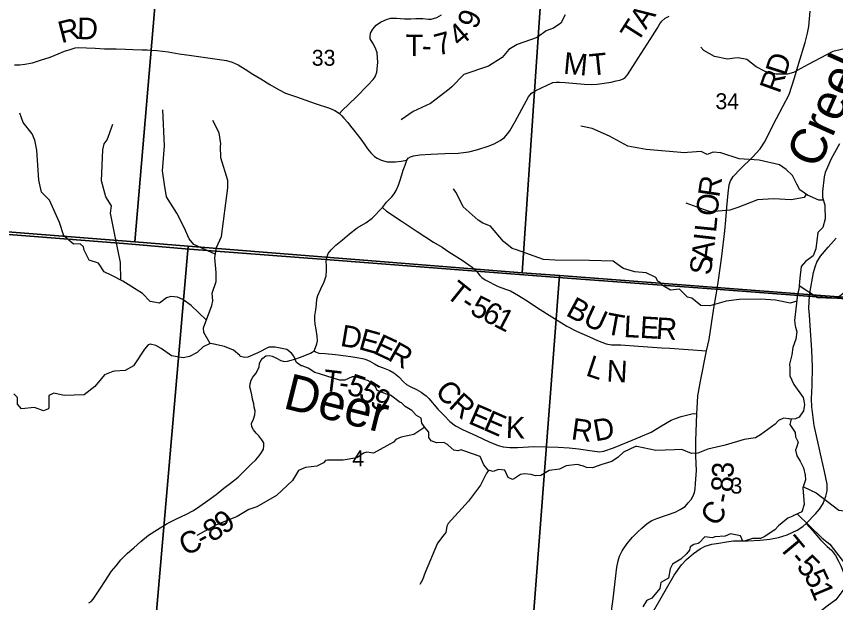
# Model space of a CAD drawing. Extents: x 1878108 to 2183446, y 146837 to 508383.
# Drawn here: x 1993369 to 2004746, y 339201 to 347340 of the extents above; entities that cross this region are included whole.
import ezdxf

# ---------------------------------------------------------------- set-up
doc = ezdxf.new("R2010")
doc.units = 0
for name, color, linetype in [('GM_X_County_Road', 7, 'Continuous'), ('GM_X_County_Road_Text', 7, 'Continuous'), ('GM_X_Minor_River', 7, 'Continuous'), ('GM_X_Minor_River_Text', 7, 'Continuous'), ('GM_X_Section', 7, 'Continuous'), ('GM_X_Section_Text', 7, 'Continuous'), ('GM_X_State_Route', 7, 'Continuous'), ('GM_X_Township', 7, 'Continuous'), ('GM_X_Township_Road', 7, 'Continuous'), ('GM_X_Township_Road_Text', 7, 'Continuous')]:
    doc.layers.add(name, color=color, linetype=linetype)

msp = doc.modelspace()

# ---------------------------------------------------------------- linework, layer by layer
at = {"layer": 'GM_X_County_Road'}
for points in [[(1997686, 344007), (1997698, 344046), (1997741, 344098), (1997804, 344162), (1997899, 344240), (1997995, 344320), (1998101, 344404), (1998220, 344474), (1998308, 344537), (1998453, 344688), (1998508, 344761), (1998585, 344836), (1998616, 344876), (1998641, 344924), (1998674, 344996), (1998696, 345053), (1998724, 345140), (1998741, 345204), (1998766, 345276), (1998791, 345343), (1998811, 345372), (1998842, 345392), (1998885, 345405), (1998971, 345420), (1999126, 345428), (1999318, 345436), (1999503, 345440), (1999653, 345461), (1999779, 345494), (1999919, 345539), (2000003, 345572), (2000086, 345615), (2000148, 345660), (2000189, 345708), (2000221, 345749), (2000295, 345879), (2000482, 346221), (2000521, 346273), (2000585, 346311), (2000821, 346420), (2000867, 346427), (2000911, 346429), (2000989, 346420), (2001252, 346398), (2001359, 346396), (2001436, 346397), (2001630, 346429), (2001699, 346444), (2001750, 346453), (2001795, 346471), (2001825, 346492), (2001858, 346527), (2002002, 346759), (2002170, 347017), (2002267, 347174), (2002306, 347236), (2002334, 347272), (2002380, 347317), (2002433, 347345)], [(2003114, 343644), (2003124, 343710), (2003165, 344011), (2003207, 344362), (2003221, 344510), (2003237, 344690), (2003255, 344884), (2003270, 345000), (2003286, 345055), (2003325, 345116), (2003425, 345223), (2003593, 345385), (2003696, 345500), (2003758, 345595), (2003927, 345921), (2004099, 346258), (2004173, 346488), (2004233, 346692), (2004323, 346977), (2004357, 347106), (2004374, 347202), (2004392, 347411)], [(1993341, 346669), (1993418, 346667), (1993488, 346676), (1993593, 346696), (1993702, 346731), (1993836, 346773), (1993951, 346818), (1994038, 346855), (1994116, 346881), (1994185, 346903), (1994237, 346908), (1994341, 346903), (1994465, 346899), (1994594, 346892), (1994756, 346890), (1994885, 346883), (1994988, 346880), (1995116, 346877)], [(1995116, 346877), (1995187, 346876), (1995318, 346866), (1995475, 346846), (1995631, 346820), (1995802, 346799), (1996060, 346759), (1996190, 346743), (1996289, 346726), (1996366, 346703), (1996451, 346667), (1996547, 346606), (1996654, 346540), (1996762, 346474), (1996890, 346394), (1997007, 346326), (1997108, 346275), (1997258, 346221), (1997520, 346133), (1997719, 346065), (1997793, 346033), (1997855, 345992), (1997885, 345966), (1997915, 345929), (1997970, 345866), (1998008, 345818), (1998051, 345763), (1998100, 345701), (1998151, 345635), (1998198, 345569), (1998247, 345502), (1998293, 345444), (1998342, 345396), (1998380, 345374), (1998426, 345350), (1998468, 345336), (1998519, 345322), (1998566, 345320), (1998633, 345321), (1998711, 345328), (1998791, 345343)], [(1994375, 339198), (1994408, 339219), (1994434, 339249), (1994489, 339332), (1994537, 339402), (1994596, 339493), (1994688, 339636), (1994753, 339714), (1994820, 339795), (1994911, 339890), (1995002, 339964), (1995096, 340049), (1995203, 340139), (1995327, 340217), (1995465, 340300), (1995585, 340360), (1995733, 340429), (1995827, 340480), (1995919, 340542), (1996029, 340620), (1996143, 340704), (1996251, 340789), (1996342, 340859), (1996448, 340944), (1996547, 341042), (1996628, 341124), (1996695, 341185), (1996741, 341240), (1996774, 341287), (1996800, 341334), (1996807, 341377), (1996804, 341418), (1996780, 341463), (1996736, 341515), (1996701, 341555), (1996661, 341600), (1996639, 341644), (1996636, 341690), (1996661, 341749), (1996682, 341808), (1996683, 341863), (1996673, 341913), (1996667, 341959), (1996650, 342027), (1996639, 342086), (1996623, 342145), (1996613, 342195), (1996617, 342238), (1996629, 342291), (1996655, 342333), (1996693, 342382), (1996718, 342425), (1996739, 342476), (1996746, 342521), (1996764, 342565), (1996792, 342597), (1996834, 342628), (1996881, 342630), (1996922, 342625), (1996974, 342602), (1997041, 342564), (1997088, 342551), (1997133, 342553), (1997185, 342566), (1997250, 342584), (1997301, 342605), (1997377, 342634), (1997452, 342664), (1997478, 342680), (1997504, 342699), (1997522, 342742), (1997542, 342796), (1997550, 342837), (1997545, 342902), (1997530, 342995), (1997520, 343068), (1997513, 343131), (1997516, 343182), (1997528, 343265), (1997536, 343345), (1997543, 343414), (1997555, 343465), (1997599, 343559), (1997644, 343657), (1997670, 343739), (1997677, 343810), (1997675, 343879), (1997669, 343942), (1997674, 343962), (1997681, 343992), (1997686, 344007)], [(2002954, 342697), (2002988, 342855), (2003054, 343291), (2003100, 343551), (2003114, 343644)], [(2001556, 338499), (2001655, 339252), (2001708, 339695), (2001724, 339780), (2001746, 339847), (2001784, 339922), (2001853, 340022), (2001926, 340112), (2001997, 340181), (2002054, 340234), (2002127, 340298), (2002192, 340341), (2002262, 340370), (2002517, 340459), (2002585, 340493), (2002655, 340534), (2002699, 340588), (2002739, 340632), (2002767, 340682), (2002785, 340730), (2002796, 340780), (2002801, 340857), (2002813, 341034), (2002806, 341233), (2002803, 341449), (2002817, 341824), (2002826, 341983), (2002832, 342071), (2002868, 342275), (2002954, 342697)]]:
    msp.add_lwpolyline(points, dxfattribs=at)
at = {"layer": 'GM_X_Minor_River'}
for points in [[(2000988, 347360), (2000928, 347247), (2000826, 347177), (2000726, 347139), (2000600, 347046), (2000325, 346948), (2000209, 346879), (2000115, 346769), (1999924, 346651), (1999584, 346532), (1999418, 346361), (1999377, 346329), (1999121, 346129), (1998881, 346020), (1998714, 345904)], [(2005713, 346619), (2005519, 346737), (2005487, 346767), (2005357, 346849), (2005219, 346864), (2005101, 346906), (2004971, 346914), (2004707, 346851), (2004364, 346673), (2004160, 346560), (2004078, 346536), (2003919, 346538), (2003767, 346573), (2003641, 346641), (2003511, 346743), (2003395, 346765), (2003341, 346761), (2003245, 346747), (2003063, 346782), (2002917, 346868), (2002873, 346914)], [(1996007, 343125), (1995798, 343327), (1995682, 343411), (1995608, 343443), (1995514, 343451), (1995456, 343435), (1995358, 343359), (1995228, 343382), (1995120, 343492), (1994848, 343666), (1994694, 343744), (1994586, 343796), (1994510, 343916), (1994382, 343954), (1994312, 344096), (1994300, 344140), (1994256, 344182), (1994162, 344177), (1994030, 344293), (1993970, 344477), (1993828, 344791), (1993718, 344901), (1993682, 345066), (1993654, 345484), (1993627, 345624), (1993587, 345710), (1993463, 345868), (1993415, 345996)], [(1996131, 344037), (1995833, 344172), (1995767, 344250), (1995697, 344410), (1995596, 344608), (1995456, 344836), (1995428, 345005), (1995400, 345195), (1995424, 345543), (1995401, 346042)], [(1996060, 342798), (1995974, 342951), (1995966, 343015), (1996083, 343326), (1996099, 343392), (1996087, 343498), (1996145, 343658), (1996145, 343785), (1996123, 343989), (1996148, 344131), (1996216, 344283), (1996305, 344958), (1996305, 345062), (1996207, 345378), (1996205, 345539), (1996207, 345573), (1996187, 345723), (1996098, 345895)], [(1994819, 343681), (1994814, 343922), (1994740, 344283), (1994675, 344607), (1994689, 344709), (1994611, 344837), (1994553, 345059), (1994569, 345486), (1994590, 345570), (1994630, 345628), (1994708, 345844)], [(2004577, 344787), (2004515, 344789), (2004355, 344859), (2004247, 344931), (2004207, 345013), (2004145, 345131), (2004059, 345215), (2003965, 345278), (2003683, 345342), (2003405, 345364), (2003152, 345445), (2003044, 345455), (2002962, 345421), (2002880, 345465), (2002690, 345452), (2002654, 345446), (2002113, 345493), (2001859, 345537), (2001605, 345679), (2001367, 345784), (2001209, 345816)], [(2004799, 345572), (2004685, 345363), (2004599, 345175), (2004587, 345112), (2004562, 344908), (2004564, 344832), (2004594, 344717), (2004596, 344703), (2004600, 344529), (2004568, 344408), (2004500, 344338), (2004472, 344114), (2004436, 344017), (2004328, 343935), (2004269, 343867), (2004247, 343704), (2004237, 343550), (2004217, 343481), (2004193, 343281), (2004173, 343118), (2004185, 343042), (2004191, 343026), (2004209, 342960), (2004193, 342860), (2004150, 342743), (2004138, 342641), (2004104, 342513), (2004108, 342455), (2004110, 342348), (2004164, 342230), (2004296, 342050), (2004314, 341954), (2004298, 341863), (2004242, 341775), (2004188, 341753), (2004116, 341749), (2004102, 341753), (2004024, 341761), (2003954, 341728), (2003907, 341678), (2003703, 341533), (2003635, 341489), (2003477, 341465), (2003213, 341386), (2002971, 341332), (2002831, 341277), (2002743, 341273), (2002611, 341327), (2002507, 341323), (2002251, 341313), (2001986, 341370), (2001966, 341370), (2001802, 341292), (2001728, 341219), (2001638, 341161), (2001500, 341117), (2001368, 341072), (2001288, 341076), (2001246, 341094), (2001158, 341120), (2001002, 341102), (2000912, 341056), (2000770, 341035), (2000650, 340967), (2000578, 340961), (2000532, 340977), (2000520, 340981), (2000420, 340991), (2000371, 340979), (2000301, 340932), (2000257, 340912), (2000197, 340940), (2000151, 341040), (2000065, 341050), (1999991, 341020), (1999921, 341040), (1999863, 341112)], [(2004209, 343386), (2004115, 343358), (2003913, 343399), (2003701, 343415), (2003406, 343410), (2003226, 343386), (2003000, 343322), (2002872, 343327), (2002748, 343427), (2002688, 343443), (2002576, 343553), (2002455, 343539), (2002353, 343599), (2002303, 343649), (2002277, 343663), (2002247, 343717), (2002113, 343782), (2001959, 343794), (2001801, 343842), (2001775, 343856), (2001655, 343944), (2001327, 343949), (2000852, 343958), (2000688, 343966), (2000314, 344100), (2000256, 344119), (2000134, 344217), (1999954, 344429), (1999846, 344471), (1999784, 344509), (1999576, 344695), (1999478, 344893), (1999460, 344917), (1999440, 344945)], [(2004335, 344872), (2004311, 344827), (2004131, 344794), (2003883, 344806), (2003660, 344795), (2003386, 344689), (2003276, 344648), (2003009, 344628), (2002923, 344656), (2002669, 344747)], [(2004240, 343605), (2004496, 343439), (2004722, 343428), (2004786, 343448), (2004846, 343494), (2004910, 343544), (2005091, 343621), (2005421, 343721), (2005513, 343766), (2005824, 343852), (2006030, 343867), (2006362, 343931), (2006510, 343992), (2006617, 344002), (2006659, 343972), (2006743, 343868), (2006867, 343804), (2007033, 343756)], [(1996114, 342788), (1996062, 342799), (1995964, 342753), (1995882, 342673), (1995774, 342617), (1995685, 342599), (1995523, 342628), (1995379, 342728), (1995307, 342770), (1995225, 342790), (1995201, 342782), (1995149, 342722), (1994995, 342491), (1994878, 342425), (1994736, 342413), (1994710, 342411), (1994592, 342364), (1994458, 342202), (1994311, 342087), (1994035, 342075), (1993887, 342107), (1993821, 342079), (1993819, 342041), (1993819, 341916), (1993813, 341892), (1993747, 341864), (1993620, 341908), (1993442, 341890), (1993384, 341958), (1993384, 342050), (1993332, 342100)], [(1999863, 341112), (1999811, 341230), (1999581, 341308), (1999547, 341322), (1999499, 341310), (1999445, 341318), (1999367, 341388), (1999355, 341398), (1999305, 341424), (1999203, 341422), (1999129, 341446), (1999097, 341492), (1999095, 341568), (1999048, 341626), (1998998, 341694), (1998990, 341764), (1998926, 341800), (1998862, 341870), (1998766, 341926), (1998718, 341974), (1998700, 341980), (1998566, 342083), (1998510, 342096), (1998380, 342146), (1998356, 342196), (1998306, 342234), (1998260, 342281), (1998078, 342334), (1998034, 342338), (1997932, 342290), (1997854, 342288), (1997578, 342378), (1997514, 342394), (1997420, 342458), (1997336, 342490), (1997324, 342490), (1997258, 342536), (1997224, 342622), (1997190, 342664), (1997126, 342714), (1996964, 342746), (1996874, 342750), (1996721, 342671), (1996583, 342609), (1996543, 342603), (1996479, 342617), (1996471, 342631), (1996385, 342707), (1996257, 342755), (1996113, 342788)], [(2004131, 341750), (2004108, 341672), (2004185, 341564), (2004189, 341502), (2004225, 341428), (2004203, 341354), (2004187, 341320), (2004209, 341238), (2004255, 341163), (2004301, 341071), (2004325, 340971), (2004327, 340905), (2004293, 340793), (2004307, 340564), (2004279, 340464), (2004167, 340413), (2004151, 340401), (2004084, 340375), (2003952, 340269), (2003900, 340212), (2003756, 340114), (2003704, 340090), (2003592, 340092), (2003478, 340055), (2003456, 340053), (2003426, 340127), (2003288, 340155), (2003210, 340125), (2003068, 340117), (2003036, 340103), (2002930, 340115), (2002850, 340032), (2002836, 340024), (2002776, 340010), (2002728, 339974), (2002716, 339928), (2002675, 339878), (2002597, 339803), (2002483, 339733), (2002447, 339669), (2002427, 339540), (2002321, 339482), (2002307, 339398), (2002193, 339263), (2002133, 339235), (2002121, 339227), (2002071, 339141)], [(1999041, 341636), (1998888, 341535), (1998715, 341499), (1998637, 341467), (1998605, 341429), (1998327, 341274), (1998235, 341288), (1998189, 341278), (1998098, 341212), (1997906, 341177), (1997688, 341181), (1997660, 341173), (1997636, 341143), (1997540, 341094), (1997384, 341078), (1997285, 341036), (1997205, 340896), (1996983, 340687), (1996710, 340532), (1996596, 340496), (1996434, 340396), (1996147, 340281), (1995875, 340132)], [(1999927, 341037), (1999896, 340999), (1999816, 340830), (1999649, 340612), (1999365, 340301), (1999345, 340263), (1999333, 340175), (1999291, 340123), (1999218, 340028), (1999046, 339618), (1999010, 339516), (1998970, 339453)], [(2004298, 340809), (2004477, 340725), (2004791, 340483), (2005021, 340456), (2005139, 340421)], [(2004214, 340434), (2004558, 340096), (2004666, 340012), (2004884, 339731), (2004924, 339567), (2004902, 339444), (2004749, 339238), (2004627, 339150), (2004391, 338969), (2004330, 338871), (2004294, 338670), (2004262, 338608), (2004098, 338516), (2003966, 338461)]]:
    msp.add_lwpolyline(points, dxfattribs=at)
at = {"layer": 'GM_X_Section'}
for points in [[(1990193, 349999), (1995468, 349541), (1995014, 344210), (1990359, 344578), (1989741, 344626)], [(1995468, 349541), (2000756, 349097), (2000394, 343782), (1995756, 344148), (1995014, 344210)], [(2006273, 348657), (2005874, 343365), (2000912, 343744), (2000394, 343782), (2000756, 349097)], [(1990359, 344578), (1995014, 344210), (1995756, 344148), (1995290, 338809), (1989937, 339253)], [(1995756, 344148), (2000394, 343782), (2000912, 343744), (2000503, 338421), (1995290, 338809)], [(2000912, 343744), (2005874, 343365), (2006158, 343340), (2005767, 338056), (2000503, 338421)]]:
    msp.add_lwpolyline(points, close=True, dxfattribs=at)
at = {"layer": 'GM_X_State_Route'}
msp.add_lwpolyline([(2002219, 339085), (2002504, 339584), (2002604, 339724), (2002675, 339801), (2002773, 339885), (2002863, 339949), (2002934, 339983), (2003029, 340012), (2003126, 340029), (2003230, 340047), (2003327, 340059), (2003529, 340061), (2003697, 340070), (2003834, 340084), (2003953, 340106), (2004075, 340141), (2004214, 340208), (2004289, 340258), (2004339, 340299), (2004467, 340433), (2004521, 340498), (2004571, 340577), (2004612, 340681), (2004630, 340755), (2004629, 340845), (2004590, 341024), (2004546, 341225), (2004489, 341477), (2004450, 341659), (2004417, 341919), (2004411, 342030), (2004421, 342214), (2004426, 342477), (2004418, 342707), (2004393, 343047), (2004381, 343193), (2004374, 343289), (2004377, 343377), (2004385, 343455), (2004390, 343499), (2004440, 343784), (2004460, 343863), (2004485, 343928), (2004538, 344010), (2004641, 344135), (2004752, 344259)], dxfattribs=at)
at = {"layer": 'GM_X_Township'}
for points in [[(2017298, 350114), (2016876, 344501), (2016771, 342981), (2016736, 342465), (2014091, 342781), (2012240, 342898), (2008693, 343158), (2004354, 343457), (2003142, 343548), (2000897, 343716), (1999693, 343808), (1997661, 343963), (1995715, 344111), (1994971, 344177), (1990311, 344542), (1989691, 344599), (1988327, 344706), (1984472, 345011), (1984423, 345015), (1984436, 345173), (1984507, 346000), (1984847, 350030)], [(1983031, 328758), (1983804, 337792), (1984007, 340156), (1984423, 345015), (1984472, 345011), (1988327, 344706), (1989691, 344599), (1990311, 344542), (1994971, 344177), (1995715, 344111), (1997661, 343963), (1999693, 343808), (2000897, 343716), (2003142, 343548), (2004354, 343457), (2008693, 343158)]]:
    msp.add_lwpolyline(points, dxfattribs=at)
at = {"layer": 'GM_X_Township_Road'}
for points in [[(1997855, 345992), (1997892, 346033), (1998081, 346216), (1998253, 346389), (1998324, 346463), (1998352, 346503), (1998374, 346564), (1998389, 346701), (1998378, 346833), (1998354, 346899), (1998317, 346967), (1998283, 347027), (1998283, 347061), (1998288, 347107), (1998317, 347164), (1998364, 347216), (1998424, 347260), (1998519, 347302), (1998568, 347314), (1998648, 347316), (1998760, 347308), (1998847, 347305), (1998918, 347311), (1999013, 347309), (1999093, 347301), (1999128, 347302), (1999208, 347325), (1999273, 347364)], [(1998453, 344688), (1998509, 344634), (1998715, 344501), (1998935, 344353), (1999164, 344205), (1999283, 344137), (1999375, 344073), (1999559, 343955), (1999700, 343859), (1999736, 343828), (1999757, 343803), (1999758, 343802)], [(1999758, 343802), (1999771, 343786), (1999805, 343744), (1999831, 343715), (1999880, 343682), (2000061, 343592), (2000177, 343549), (2000232, 343529), (2000343, 343467), (2000438, 343404), (2000641, 343272), (2000804, 343169), (2001013, 343038), (2001148, 342970), (2001327, 342890), (2001441, 342840), (2001560, 342793), (2001633, 342782), (2001763, 342778), (2002010, 342763), (2002332, 342738), (2002446, 342733), (2002954, 342697)], [(1997504, 342699), (1997525, 342683), (1997571, 342665), (1997657, 342662), (1997799, 342645), (1998014, 342618), (1998123, 342602), (1998176, 342592), (1998214, 342583), (1998279, 342555), (1998343, 342518), (1998399, 342484), (1998465, 342462), (1998554, 342426), (1998612, 342391), (1998678, 342336), (1998743, 342266), (1998788, 342230), (1998836, 342200), (1998924, 342160), (1998990, 342123), (1999029, 342097), (1999060, 342071), (1999083, 342048), (1999097, 342035), (1999221, 341889), (1999311, 341801), (1999388, 341716), (1999467, 341655), (1999565, 341604), (1999757, 341515), (1999936, 341432), (2000058, 341383), (2000131, 341365), (2000223, 341355), (2000330, 341355), (2000562, 341367), (2000724, 341366), (2000891, 341361), (2001046, 341350), (2001174, 341336), (2001367, 341309), (2001467, 341297), (2001529, 341304), (2001662, 341350), (2001865, 341432), (2002034, 341505), (2002186, 341569), (2002326, 341657), (2002463, 341735), (2002509, 341754), (2002600, 341786), (2002768, 341825), (2002817, 341824)], [(2004339, 340299), (2004430, 340198), (2004536, 340073), (2004627, 339981), (2004689, 339928), (2004746, 339855), (2004786, 339778), (2004819, 339712), (2004854, 339618), (2004873, 339583), (2004896, 339565), (2004924, 339547)]]:
    msp.add_lwpolyline(points, dxfattribs=at)

# ---------------------------------------------------------------- texts
at = {"layer": 'GM_X_County_Road_Text'}
for s, rotation, p in [('A', 55.7254, (2002111, 347147)), ('R', 14.5659, (1993994, 346966)), ('D', 359.0128, (1994211, 347025)), ('T', 57.5099, (2001992, 346959)), ('M', 354.7589, (2000957, 346546)), ('T', 5.8737, (2001343, 346516)), ('D', 72.3014, (2004051, 346501)), ('R', 70.3869, (2003965, 346258)), ('R', 81.5348, (2003129, 344818)), ('O', 85.1274, (2003107, 344560)), ('L', 84.4046, (2003085, 344332)), ('I', 83.441, (2003070, 344204)), ('A', 82.9713, (2003037, 343940)), ('S', 82.9239, (2003012, 343738)), ('3', 89.0151, (2003328, 340931)), ('8', 85.8152, (2003313, 340728)), ('-', 78.3061, (2003282, 340565)), ('C', 55.5467, (2003092, 340243)), ('9', 35.5129, (1996252, 340140)), ('8', 33.4574, (1996088, 340032)), ('C', 25.0777, (1995715, 339845)), ('-', 28.303, (1995955, 339958))]:
    msp.add_text(s, height=300, rotation=rotation, dxfattribs=at).set_placement(p)
at = {"layer": 'GM_X_Minor_River_Text'}
for s, rotation, p in [('Creek', 65.9975, (2004503, 345207)), ('Deer', 346.0032, (1997058, 341904))]:
    msp.add_text(s, height=500, rotation=rotation, dxfattribs=at).set_placement(p)
at = {"layer": 'GM_X_Section_Text'}
for s, p in [('33', (1997471, 346655)), ('34', (2003077, 346052)), ('4', (1998034, 341095)), ('3', (2003286, 340715))]:
    msp.add_text(s, height=221, rotation=0, dxfattribs=at).set_placement(p)
at = {"layer": 'GM_X_Township_Road_Text'}
for s, rotation, p in [('9', 67.1167, (1999756, 347148)), ('4', 40.4301, (1999526, 346906)), ('7', 15.0194, (1999220, 346791)), ('T', 359.5414, (1998773, 346789)), ('-', 356.7589, (1998994, 346788)), ('T', 321.2458, (1999317, 343460)), ('5', 333.2733, (1999653, 343215)), ('-', 326.7094, (1999518, 343301)), ('6', 333.2185, (1999818, 343132)), ('B', 331.5347, (2000985, 343196)), ('1', 332.6925, (1999982, 343049)), ('U', 335.4537, (2001221, 343069)), ('T', 349.4829, (2001536, 342935)), ('L', 357.0089, (2001799, 342889)), ('E', 356.5823, (2002022, 342878)), ('R', 356.5836, (2002246, 342864)), ('D', 350.3817, (1997856, 342767)), ('E', 344.4461, (1998108, 342724)), ('E', 335.001, (1998312, 342669)), ('R', 330.5756, (1998510, 342577)), ('L', 341.4417, (2001261, 342359)), ('N', 357.0705, (2001560, 342271)), ('T', 353.0703, (1997616, 342143)), ('5', 341.3988, (1997945, 342104)), ('-', 352.4848, (1997838, 342116)), ('5', 327.609, (1998103, 342053)), ('C', 312.1175, (1999170, 342125)), ('9', 327.4055, (1998259, 341954)), ('R', 317.7939, (1999358, 341920)), ('E', 336.6664, (1999631, 341696)), ('E', 336.1067, (1999837, 341607)), ('K', 357.8242, (2000162, 341489)), ('R', 352.083, (2001063, 341470)), ('D', 10.3713, (2001410, 341438)), ('T', 309.7776, (2003943, 339972)), ('-', 310.8009, (2004091, 339795)), ('5', 315.0126, (2004188, 339685)), ('5', 294.9987, (2004303, 339577)), ('1', 292.7316, (2004379, 339412))]:
    msp.add_text(s, height=300, rotation=rotation, dxfattribs=at).set_placement(p)

doc.saveas('drawing.dxf')
